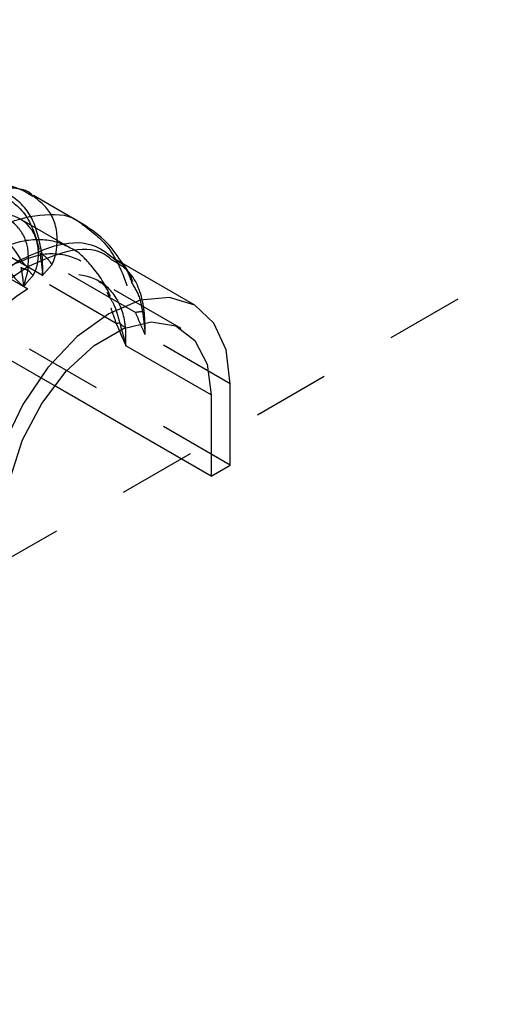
# Model space of a CAD drawing. Header units: inches. Extents: x 1907 to 2452, y -210 to -54.
# Tile 455 of 656: x 2003.224 to 2003.842, y -202.511 to -201.237. Entities that reach past the tile are written whole.
import ezdxf

# ---------------------------------------------------------------- set-up
doc = ezdxf.new("R2010")
doc.units = ezdxf.units.IN
doc.header["$LTSCALE"] = 0.5
doc.header["$MEASUREMENT"] = 0
doc.linetypes.add('HIDDEN', pattern=[0.225, 0.15, -0.075])
doc.layers.add('SID-M-H', color=4, linetype='HIDDEN')
doc.layers.add('SID-M-S', color=105, linetype='Continuous')

msp = doc.modelspace()

# ---------------------------------------------------------------- linework, layer by layer
at = {"layer": 'SID-M-H'}
for p, q in [((1999.02876, -204.3477), (2008.57413, -198.83728)), ((2003.28879, -201.53143), (2003.22468, -201.49442)), ((2003.25403, -201.56765), (2003.14355, -201.50386)), ((2003.22929, -201.58193), (2003.1188, -201.51815)), ((2003.37419, -201.61558), (2003.26646, -201.55339)), ((2003.34944, -201.62986), (2003.24171, -201.56767)), ((2003.43351, -201.63641), (2003.32736, -201.57513)), ((2003.33733, -201.58932), (2003.34048, -201.59501)), ((2003.4971, -201.8131), (2003.14355, -201.60899)), ((2003.2691, -201.71005), (2003.1188, -201.62328)), ((2003.34944, -201.62986), (2003.35397, -201.64029)), ((2003.35409, -201.6294), (2003.35678, -201.63944)), ((2003.4971, -201.70797), (2003.38662, -201.64418))]:
    msp.add_line(p, q, dxfattribs=at)
for centre, radius, start, end in [((2003.25782, -201.52427), 0.01595, 242.58224, 254.43869), ((2003.19739, -201.60533), 0.08642, 36.94214, 49.48023), ((2003.27508, -201.52067), 0.07597, 208.52003, 238.01474), ((2003.24809, -201.5147), 0.04785, 242.58224, 254.43869), ((2003.20718, -201.59364), 0.04321, 36.94214, 49.48023), ((2003.3901, -201.82785), 0.28815, 122.60548, 177.39452), ((2003.38374, -201.66419), 0.04954, 90.29638, 101.11768), ((2003.39296, -201.6054), 0.01324, 224.29584, 238.15024), ((2003.35422, -201.65417), 0.02477, 90.29638, 101.11768), ((2003.38251, -201.60166), 0.03971, 224.29584, 238.15024)]:
    msp.add_arc(centre, radius, start, end, dxfattribs=at)
for points, knots in [([(2003.25354, -201.53963), (2003.25012, -201.52321), (2003.24312, -201.48955), (2003.21136, -201.45933), (2003.16798, -201.44821), (2003.13343, -201.4602), (2003.11632, -201.46614)], [0, 0, 0, 0, 0.2417557, 0.495568, 0.7501143, 1, 1, 1, 1]), ([(2003.19144, -201.45863), (2003.20349, -201.4649), (2003.22874, -201.47804), (2003.24445, -201.51168), (2003.24955, -201.53432), (2003.25047, -201.53842)], [0, 0, 0, 0, 0.4278722, 0.8964354, 1, 1, 1, 1]), ([(2003.26646, -201.55339), (2003.26768, -201.55049), (2003.27072, -201.54329), (2003.27465, -201.52025), (2003.26992, -201.48705), (2003.25092, -201.47204), (2003.24172, -201.46478)], [0, 0, 0, 0, 0.081617, 0.2031432, 0.61398, 1, 1, 1, 1]), ([(2003.09116, -201.50217), (2003.10539, -201.49553), (2003.13456, -201.48194), (2003.17461, -201.48476), (2003.20631, -201.50598), (2003.2208, -201.53448), (2003.22525, -201.5537), (2003.22606, -201.55718)], [0, 0, 0, 0, 0.2282292, 0.4677641, 0.7073458, 0.947012, 1, 1, 1, 1]), ([(2003.24171, -201.56767), (2003.24294, -201.56536), (2003.24597, -201.55963), (2003.25041, -201.5408), (2003.24662, -201.51342), (2003.22485, -201.49053), (2003.19041, -201.48461), (2003.15817, -201.49375), (2003.13941, -201.50402), (2003.13534, -201.50624)], [0, 0, 0, 0, 0.0420977, 0.10414, 0.3120178, 0.5215991, 0.7316187, 0.9418081, 1, 1, 1, 1]), ([(2003.23525, -201.5608), (2003.23578, -201.54955), (2003.23688, -201.52641), (2003.21991, -201.49906), (2003.1916, -201.48332), (2003.16464, -201.48798), (2003.15138, -201.49027)], [0, 0, 0, 0, 0.2258973, 0.4649318, 0.7368582, 1, 1, 1, 1]), ([(2003.30592, -201.50188), (2003.31788, -201.51073), (2003.3426, -201.52903), (2003.3601, -201.56958), (2003.36955, -201.60034), (2003.37286, -201.61121), (2003.37419, -201.61558)], [0, 0, 0, 0, 0.3853234, 0.7966263, 0.9182904, 1, 1, 1, 1]), ([(2003.19065, -201.53817), (2003.19474, -201.53596), (2003.2136, -201.52575), (2003.24756, -201.5176), (2003.28746, -201.52667), (2003.31913, -201.55528), (2003.3359, -201.59015), (2003.34485, -201.61671), (2003.34812, -201.62608), (2003.34944, -201.62986)], [0, 0, 0, 0, 0.0581919, 0.2683813, 0.4784009, 0.6879822, 0.89586, 0.9579023, 1, 1, 1, 1]), ([(2003.34188, -201.59456), (2003.34142, -201.59345), (2003.3349, -201.57787), (2003.31911, -201.55611), (2003.30022, -201.5361), (2003.28876, -201.53172), (2003.28795, -201.53141)], [0, 0, 0, 0, 0.0387229, 0.5452046, 0.9678718, 1, 1, 1, 1]), ([(2003.20832, -201.55695), (2003.22323, -201.55009), (2003.25304, -201.53637), (2003.29348, -201.54115), (2003.32265, -201.55874), (2003.33341, -201.58115), (2003.33733, -201.58932)], [0, 0, 0, 0, 0.2797322, 0.5594571, 0.8394984, 1, 1, 1, 1]), ([(2003.25047, -201.53842), (2003.25199, -201.54776), (2003.25354, -201.55728), (2003.25402, -201.56745), (2003.25403, -201.56765)], [0, 0, 0, 0, 0.9809219, 1, 1, 1, 1]), ([(2003.25403, -201.56765), (2003.25404, -201.56746), (2003.25412, -201.56572), (2003.25446, -201.55607), (2003.25396, -201.54712), (2003.25354, -201.53963)], [0, 0, 0, 0, 0.0190885, 0.1792331, 1, 1, 1, 1]), ([(2003.22606, -201.55718), (2003.22741, -201.56506), (2003.22879, -201.57313), (2003.22927, -201.58174), (2003.22929, -201.58193)], [0, 0, 0, 0, 0.978065, 1, 1, 1, 1]), ([(2003.25403, -201.56765), (2003.2541, -201.56757), (2003.25828, -201.56287), (2003.2624, -201.55809), (2003.26646, -201.55339)], [0, 0, 0, 0, 0.0155124, 1, 1, 1, 1]), ([(2003.38597, -201.61665), (2003.38558, -201.6136), (2003.38288, -201.593), (2003.37199, -201.56366), (2003.35159, -201.5519), (2003.34339, -201.54718)], [0, 0, 0, 0, 0.0938788, 0.6357749, 1, 1, 1, 1]), ([(2003.34861, -201.54758), (2003.35201, -201.54943), (2003.36196, -201.55484), (2003.36638, -201.568), (2003.36929, -201.57666)], [0, 0, 0, 0, 0.3420124, 1, 1, 1, 1]), ([(2003.3709, -201.57591), (2003.36849, -201.56984), (2003.36507, -201.5612), (2003.35951, -201.55435), (2003.35785, -201.55231)], [0, 0, 0, 0, 0.7018131, 1, 1, 1, 1]), ([(2003.22929, -201.58193), (2003.22933, -201.58179), (2003.23015, -201.57923), (2003.23235, -201.57207), (2003.2341, -201.56528), (2003.23525, -201.5608)], [0, 0, 0, 0, 0.0204536, 0.3537566, 1, 1, 1, 1]), ([(2003.22929, -201.58193), (2003.22935, -201.58186), (2003.23353, -201.57715), (2003.23765, -201.57238), (2003.24171, -201.56767)], [0, 0, 0, 0, 0.0155124, 1, 1, 1, 1]), ([(2003.36156, -201.6354), (2003.36125, -201.63284), (2003.35918, -201.61554), (2003.34744, -201.5882), (2003.31845, -201.56739), (2003.27941, -201.5643), (2003.24969, -201.57817), (2003.23483, -201.58511)], [0, 0, 0, 0, 0.0415403, 0.2812483, 0.5208688, 0.7604405, 1, 1, 1, 1]), ([(2003.32693, -201.57564), (2003.32858, -201.57635), (2003.33294, -201.57821), (2003.33658, -201.58459), (2003.33885, -201.58856)], [0, 0, 0, 0, 0.3765818, 1, 1, 1, 1]), ([(2003.36929, -201.57666), (2003.37338, -201.58338), (2003.37991, -201.59411), (2003.38251, -201.60905), (2003.38348, -201.61465)], [0, 0, 0, 0, 0.6255527, 1, 1, 1, 1]), ([(2003.34048, -201.59501), (2003.3427, -201.59863), (2003.34843, -201.60795), (2003.35194, -201.62126), (2003.35409, -201.6294)], [0, 0, 0, 0, 0.38868611, 1, 1, 1, 1]), ([(2003.37419, -201.61558), (2003.37825, -201.62497), (2003.38237, -201.63451), (2003.38655, -201.64404), (2003.38662, -201.64418)], [0, 0, 0, 0, 0.9844876, 1, 1, 1, 1]), ([(2003.38348, -201.61465), (2003.38462, -201.62255), (2003.38598, -201.63199), (2003.38653, -201.64216), (2003.38661, -201.64399), (2003.38662, -201.64418)], [0, 0, 0, 0, 0.8207669, 0.9809116, 1, 1, 1, 1]), ([(2003.38662, -201.64418), (2003.38663, -201.644), (2003.3871, -201.63438), (2003.38653, -201.62543), (2003.38597, -201.61665)], [0, 0, 0, 0, 0.01907797, 1, 1, 1, 1])]:
    msp.add_open_spline(points, degree=3, knots=knots, dxfattribs=at)
at = {"layer": 'SID-M-S'}
for p, q in [((2003.30629, -201.50112), (2003.24218, -201.46411)), ((2003.45101, -201.6061), (2003.34486, -201.54482)), ((2003.41844, -201.59604), (2003.38049, -201.59979)), ((2003.45102, -201.6061), (2003.41844, -201.59604)), ((2003.38049, -201.59979), (2003.33977, -201.61711)), ((2003.47602, -201.62929), (2003.45102, -201.6061)), ((2003.33977, -201.61711), (2003.29905, -201.64681)), ((2003.35864, -201.63636), (2003.39485, -201.62773)), ((2003.39485, -201.62773), (2003.42659, -201.63296)), ((2003.42659, -201.63296), (2003.45131, -201.65163)), ((2003.49174, -201.66404), (2003.47602, -201.62929)), ((2003.29905, -201.64681), (2003.2611, -201.68686)), ((2003.3209, -201.65814), (2003.35864, -201.63636)), ((2003.28469, -201.69132), (2003.3209, -201.65814)), ((2003.47235, -201.72225), (2003.36187, -201.65847)), ((2003.45131, -201.65163), (2003.46698, -201.68222)), ((2003.4971, -201.70797), (2003.49174, -201.66404)), ((2003.46698, -201.68222), (2003.47235, -201.72225)), ((2003.2611, -201.68686), (2003.22852, -201.73455)), ((2003.25295, -201.73321), (2003.28469, -201.69132)), ((2003.47235, -201.82738), (2003.2691, -201.71005)), ((2003.4971, -201.8131), (2003.4971, -201.70797)), ((2003.47235, -201.72225), (2003.47235, -201.82738)), ((2003.22852, -201.73455), (2003.20352, -201.78661)), ((2003.22823, -201.78041), (2003.25295, -201.73321)), ((2003.21256, -201.8291), (2003.22823, -201.78041)), ((2003.47235, -201.82738), (2003.4971, -201.8131))]:
    msp.add_line(p, q, dxfattribs=at)
for centre, radius, start, end in [((2003.13699, -201.59551), 0.1013, 28.52003, 58.01474), ((2003.4146, -201.84199), 0.35001, 122.60548, 177.39452), ((2003.41909, -201.84458), 0.34194, 122.60548, 177.39452), ((2003.24825, -201.53505), 0.02532, 208.52003, 238.01474)]:
    msp.add_arc(centre, radius, start, end, dxfattribs=at)
for points, knots in [([(2003.24153, -201.46543), (2003.23574, -201.46187), (2003.22022, -201.45233), (2003.19022, -201.44807), (2003.15469, -201.45125), (2003.12436, -201.46052), (2003.10664, -201.47156), (2003.10055, -201.47535)], [0, 0, 0, 0, 0.1359936, 0.3641206, 0.6048627, 0.8643554, 1, 1, 1, 1]), ([(2003.24172, -201.46478), (2003.2411, -201.46411), (2003.23195, -201.45423), (2003.1997, -201.45343), (2003.16251, -201.46277), (2003.14018, -201.47501), (2003.13534, -201.47766)], [0, 0, 0, 0, 0.030561, 0.4560231, 0.8820434, 1, 1, 1, 1]), ([(2003.19065, -201.50959), (2003.19551, -201.50695), (2003.21791, -201.49476), (2003.25724, -201.48664), (2003.29207, -201.48893), (2003.30503, -201.50104), (2003.30592, -201.50188)], [0, 0, 0, 0, 0.1178206, 0.5433493, 0.9683206, 1, 1, 1, 1]), ([(2003.35785, -201.55231), (2003.35144, -201.54281), (2003.33754, -201.52222), (2003.31729, -201.50856), (2003.30638, -201.5012)], [0, 0, 0, 0, 0.4613676, 1, 1, 1, 1]), ([(2003.22599, -201.54714), (2003.2427, -201.5394), (2003.27695, -201.52353), (2003.32066, -201.52434), (2003.34029, -201.54066), (2003.34861, -201.54758)], [0, 0, 0, 0, 0.3542237, 0.7263393, 1, 1, 1, 1]), ([(2003.34339, -201.54718), (2003.33982, -201.54424), (2003.32534, -201.53233), (2003.28722, -201.53269), (2003.25229, -201.54858), (2003.23483, -201.55653)], [0, 0, 0, 0, 0.1408059, 0.5704081, 1, 1, 1, 1]), ([(2003.35397, -201.64029), (2003.35653, -201.64621), (2003.35915, -201.65227), (2003.3618, -201.65832), (2003.36187, -201.65847)], [0, 0, 0, 0, 0.9755851, 1, 1, 1, 1]), ([(2003.35678, -201.63944), (2003.35852, -201.64552), (2003.36031, -201.65181), (2003.36182, -201.65827), (2003.36187, -201.65847)], [0, 0, 0, 0, 0.9687439, 1, 1, 1, 1]), ([(2003.36187, -201.65847), (2003.36188, -201.65829), (2003.36235, -201.65023), (2003.36195, -201.64273), (2003.36156, -201.6354)], [0, 0, 0, 0, 0.0219349, 1, 1, 1, 1])]:
    msp.add_open_spline(points, degree=3, knots=knots, dxfattribs=at)

doc.saveas('drawing.dxf')
